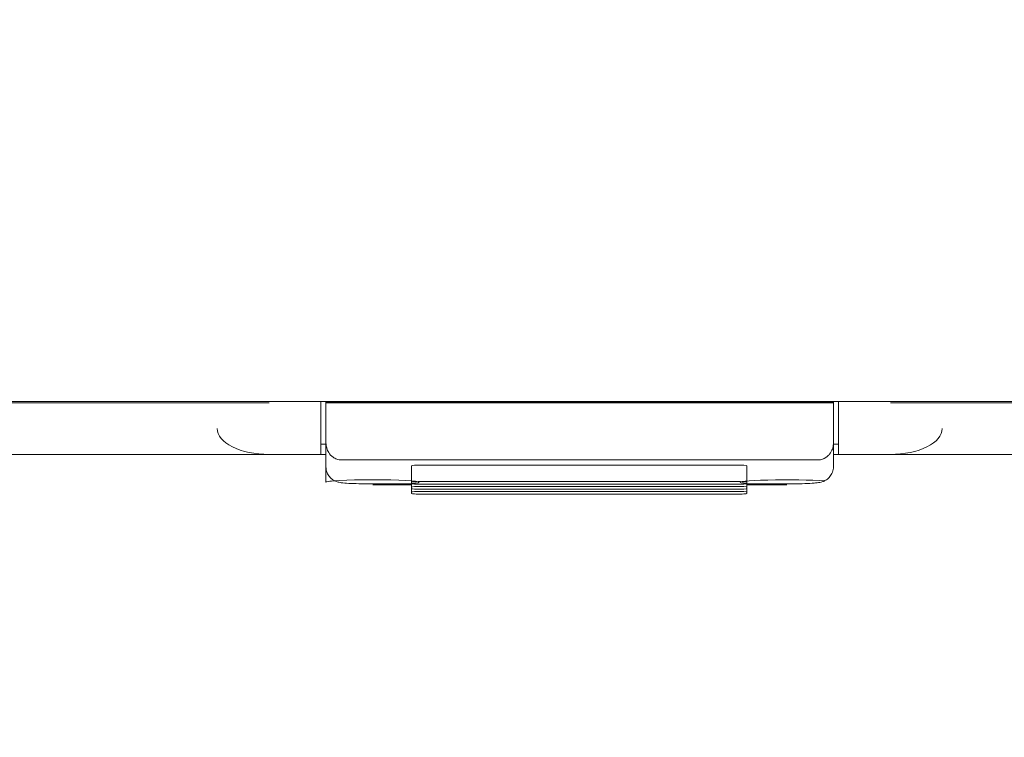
# Model space of a CAD drawing. Header units: millimetres. Extents: x -1114 to 1396, y -630 to 631.
# Tile 289 of 656: x -419 to -400, y 110 to 123. Entities that reach past the tile are written whole.
import ezdxf

# ---------------------------------------------------------------- set-up
doc = ezdxf.new("R2010")
doc.units = ezdxf.units.MM
doc.header["$MEASUREMENT"] = 0

msp = doc.modelspace()

# ---------------------------------------------------------------- linework, layer by layer
at = {"lineweight": 18}
for points, knots in [([(1038.9843, -629.7647), (1038.9843, -629.7647), (-1111.4882, -629.7647), (-1111.4882, -629.7647), (-1111.4882, -629.7647), (-1111.4882, -629.7647), (-1111.4882, 630.7883), (-1111.4882, 630.7883), (-1111.4882, 630.7883), (-1111.4882, 630.7883), (1038.9843, 630.7883), (1038.9843, 630.7883)], [0, 0, 0, 0, 0.3333333, 0.3333333, 0.3333333, 0.3333333, 0.6666667, 0.6666667, 0.6666667, 0.6666667, 1, 1, 1, 1]), ([(-415.0745, 115.5613), (-415.0745, 115.4287), (-414.9692, 115.3016), (-414.7816, 115.2078), (-414.7816, 115.2078), (-414.5941, 115.114), (-414.3397, 115.0613), (-414.0745, 115.0613)], [0, 0, 0, 0, 0.5, 0.5, 0.5, 0.5, 1, 1, 1, 1]), ([(-402.0745, 115.0613), (-401.8093, 115.0613), (-401.5549, 115.114), (-401.3674, 115.2078), (-401.3674, 115.2078), (-401.1799, 115.3016), (-401.0745, 115.4287), (-401.0745, 115.5613)], [0, 0, 0, 0, 0.5, 0.5, 0.5, 0.5, 1, 1, 1, 1]), ([(-412.9745, 115.2867), (-412.9739, 115.2696), (-412.9733, 115.2525), (-412.9711, 115.2354), (-412.9711, 115.2354), (-412.969, 115.219), (-412.9655, 115.2027), (-412.9608, 115.1865), (-412.9608, 115.1865), (-412.9563, 115.1709), (-412.9506, 115.1554), (-412.9437, 115.14), (-412.9437, 115.14), (-412.9369, 115.1252), (-412.929, 115.1105), (-412.9197, 115.0959), (-412.9197, 115.0959), (-412.8998, 115.0647), (-412.8737, 115.0341), (-412.8356, 115.0074), (-412.8356, 115.0074), (-412.8255, 115.0004), (-412.8145, 114.9935), (-412.8024, 114.9873), (-412.8024, 114.9873), (-412.7916, 114.9817), (-412.7799, 114.9765), (-412.7672, 114.9719), (-412.7672, 114.9719), (-412.7531, 114.9668), (-412.7378, 114.9623), (-412.7214, 114.9597), (-412.7214, 114.9597), (-412.7064, 114.9573), (-412.6905, 114.9565), (-412.6745, 114.9557)], [0, 0, 0, 0, 0.1111111, 0.1111111, 0.1111111, 0.1111111, 0.2222222, 0.2222222, 0.2222222, 0.2222222, 0.3333333, 0.3333333, 0.3333333, 0.3333333, 0.4444444, 0.4444444, 0.4444444, 0.4444444, 0.5555556, 0.5555556, 0.5555556, 0.5555556, 0.6666667, 0.6666667, 0.6666667, 0.6666667, 0.7777778, 0.7777778, 0.7777778, 0.7777778, 0.8888889, 0.8888889, 0.8888889, 0.8888889, 1, 1, 1, 1]), ([(-403.4745, 114.9557), (-403.4577, 114.9557), (-403.4414, 114.9572), (-403.4257, 114.9601), (-403.4257, 114.9601), (-403.4099, 114.963), (-403.3955, 114.967), (-403.3821, 114.9718), (-403.3821, 114.9718), (-403.3753, 114.9742), (-403.3688, 114.9768), (-403.3626, 114.9795), (-403.3626, 114.9795), (-403.3565, 114.9823), (-403.3506, 114.9852), (-403.345, 114.9881), (-403.345, 114.9881), (-403.3337, 114.9941), (-403.3234, 115.0005), (-403.3138, 115.0071), (-403.3138, 115.0071), (-403.3043, 115.0138), (-403.2955, 115.0208), (-403.2874, 115.0279), (-403.2874, 115.0279), (-403.2794, 115.035), (-403.272, 115.0422), (-403.2651, 115.0496), (-403.2651, 115.0496), (-403.2514, 115.0643), (-403.2398, 115.0796), (-403.2298, 115.0951), (-403.2298, 115.0951), (-403.2198, 115.1107), (-403.2115, 115.1264), (-403.2046, 115.1422), (-403.2046, 115.1422), (-403.1976, 115.158), (-403.192, 115.1739), (-403.1876, 115.1899), (-403.1876, 115.1899), (-403.1788, 115.2218), (-403.1745, 115.2541), (-403.1745, 115.2867)], [0, 0, 0, 0, 0.0909091, 0.0909091, 0.0909091, 0.0909091, 0.1818182, 0.1818182, 0.1818182, 0.1818182, 0.2727273, 0.2727273, 0.2727273, 0.2727273, 0.3636364, 0.3636364, 0.3636364, 0.3636364, 0.4545455, 0.4545455, 0.4545455, 0.4545455, 0.5454545, 0.5454545, 0.5454545, 0.5454545, 0.6363636, 0.6363636, 0.6363636, 0.6363636, 0.7272727, 0.7272727, 0.7272727, 0.7272727, 0.8181818, 0.8181818, 0.8181818, 0.8181818, 0.9090909, 0.9090909, 0.9090909, 0.9090909, 1, 1, 1, 1]), ([(-412.9745, 114.8239), (-412.9739, 114.7826), (-412.9665, 114.7445), (-412.9516, 114.7085), (-412.9516, 114.7085), (-412.9404, 114.6815), (-412.925, 114.6556), (-412.9064, 114.6328), (-412.9064, 114.6328), (-412.8906, 114.6135), (-412.8726, 114.5963), (-412.8532, 114.5818), (-412.8532, 114.5818), (-412.8363, 114.5691), (-412.8184, 114.5584), (-412.8009, 114.55), (-412.8009, 114.55), (-412.7859, 114.5428), (-412.7712, 114.5373), (-412.7581, 114.5331), (-412.7581, 114.5331), (-412.7452, 114.5289), (-412.7338, 114.5261), (-412.7234, 114.5237), (-412.7234, 114.5237), (-412.7072, 114.5202), (-412.6933, 114.5179), (-412.679, 114.5159), (-412.679, 114.5159), (-412.6372, 114.51), (-412.5916, 114.5063), (-412.5347, 114.5032), (-412.5347, 114.5032), (-412.4789, 114.5001), (-412.4124, 114.4974), (-412.3394, 114.4956), (-412.3394, 114.4956), (-412.2696, 114.4938), (-412.194, 114.4928), (-412.118, 114.4925), (-412.118, 114.4925), (-412.1036, 114.4925), (-412.0891, 114.4925), (-412.0745, 114.4925)], [0, 0, 0, 0, 0.0909091, 0.0909091, 0.0909091, 0.0909091, 0.1818182, 0.1818182, 0.1818182, 0.1818182, 0.2727273, 0.2727273, 0.2727273, 0.2727273, 0.3636364, 0.3636364, 0.3636364, 0.3636364, 0.4545455, 0.4545455, 0.4545455, 0.4545455, 0.5454545, 0.5454545, 0.5454545, 0.5454545, 0.6363636, 0.6363636, 0.6363636, 0.6363636, 0.7272727, 0.7272727, 0.7272727, 0.7272727, 0.8181818, 0.8181818, 0.8181818, 0.8181818, 0.9090909, 0.9090909, 0.9090909, 0.9090909, 1, 1, 1, 1]), ([(-411.1207, 114.8548), (-411.1737, 114.8548), (-411.2246, 114.8537), (-411.2621, 114.8517), (-411.2621, 114.8517), (-411.2996, 114.8498), (-411.3207, 114.8471), (-411.3207, 114.8443)], [0, 0, 0, 0, 0.5, 0.5, 0.5, 0.5, 1, 1, 1, 1]), ([(-404.8459, 114.8443), (-404.8459, 114.8471), (-404.867, 114.8498), (-404.9045, 114.8517), (-404.9045, 114.8517), (-404.942, 114.8537), (-404.9929, 114.8548), (-405.0459, 114.8548)], [0, 0, 0, 0, 0.5, 0.5, 0.5, 0.5, 1, 1, 1, 1]), ([(-404.0745, 114.4925), (-404.029, 114.4925), (-403.985, 114.4927), (-403.9416, 114.4932), (-403.9416, 114.4932), (-403.8653, 114.4941), (-403.7912, 114.4957), (-403.7249, 114.4981), (-403.7249, 114.4981), (-403.6559, 114.5007), (-403.5955, 114.5041), (-403.5474, 114.5077), (-403.5474, 114.5077), (-403.5069, 114.5107), (-403.4752, 114.5139), (-403.4365, 114.5215), (-403.4365, 114.5215), (-403.42, 114.5247), (-403.4022, 114.5288), (-403.3808, 114.5365), (-403.3808, 114.5365), (-403.3633, 114.5428), (-403.3434, 114.5515), (-403.324, 114.5629), (-403.324, 114.5629), (-403.3009, 114.5765), (-403.2787, 114.5939), (-403.2592, 114.6142), (-403.2592, 114.6142), (-403.2367, 114.6375), (-403.2178, 114.6646), (-403.2038, 114.6943), (-403.2038, 114.6943), (-403.1883, 114.7268), (-403.1787, 114.7624), (-403.1756, 114.7982), (-403.1756, 114.7982), (-403.1749, 114.8067), (-403.1745, 114.8152), (-403.1745, 114.8239)], [0, 0, 0, 0, 0.1, 0.1, 0.1, 0.1, 0.2, 0.2, 0.2, 0.2, 0.3, 0.3, 0.3, 0.3, 0.4, 0.4, 0.4, 0.4, 0.5, 0.5, 0.5, 0.5, 0.6, 0.6, 0.6, 0.6, 0.7, 0.7, 0.7, 0.7, 0.8, 0.8, 0.8, 0.8, 0.9, 0.9, 0.9, 0.9, 1, 1, 1, 1]), ([(-412.0715, 114.4772), (-411.5755, 114.4773), (-411.1744, 114.4983), (-411.1745, 114.5243), (-411.1745, 114.5243), (-411.1746, 114.5502), (-411.5759, 114.5713), (-412.0718, 114.5714), (-412.0718, 114.5714), (-412.5678, 114.5715), (-412.9714, 114.5505), (-412.9745, 114.5246)], [0, 0, 0, 0, 0.3333333, 0.3333333, 0.3333333, 0.3333333, 0.6666667, 0.6666667, 0.6666667, 0.6666667, 1, 1, 1, 1]), ([(-411.1207, 114.5366), (-411.1737, 114.5366), (-411.2246, 114.5355), (-411.2621, 114.5336), (-411.2621, 114.5336), (-411.2996, 114.5316), (-411.3207, 114.529), (-411.3207, 114.5262)], [0, 0, 0, 0, 0.5, 0.5, 0.5, 0.5, 1, 1, 1, 1]), ([(-411.3207, 114.4948), (-411.3207, 114.492), (-411.2996, 114.4893), (-411.2621, 114.4874), (-411.2621, 114.4874), (-411.2246, 114.4854), (-411.1737, 114.4843), (-411.1207, 114.4843)], [0, 0, 0, 0, 0.5, 0.5, 0.5, 0.5, 1, 1, 1, 1]), ([(-404.8459, 114.5262), (-404.8459, 114.529), (-404.867, 114.5316), (-404.9045, 114.5336), (-404.9045, 114.5336), (-404.942, 114.5355), (-404.9929, 114.5366), (-405.0459, 114.5366)], [0, 0, 0, 0, 0.5, 0.5, 0.5, 0.5, 1, 1, 1, 1]), ([(-405.0459, 114.4843), (-404.9929, 114.4843), (-404.942, 114.4854), (-404.9045, 114.4874), (-404.9045, 114.4874), (-404.867, 114.4893), (-404.8459, 114.492), (-404.8459, 114.4948)], [0, 0, 0, 0, 0.5, 0.5, 0.5, 0.5, 1, 1, 1, 1]), ([(-403.3482, 114.5521), (-403.5992, 114.57), (-404.0558, 114.5764), (-404.4434, 114.5672), (-404.4434, 114.5672), (-404.831, 114.5581), (-405.044, 114.5361), (-404.9542, 114.5143), (-404.9542, 114.5143), (-404.8644, 114.4926), (-404.4964, 114.4771), (-404.0715, 114.4772)], [0, 0, 0, 0, 0.3333333, 0.3333333, 0.3333333, 0.3333333, 0.6666667, 0.6666667, 0.6666667, 0.6666667, 1, 1, 1, 1]), ([(-411.1207, 114.442), (-411.1737, 114.442), (-411.2246, 114.4408), (-411.2621, 114.4389), (-411.2621, 114.4389), (-411.2996, 114.4369), (-411.3207, 114.4343), (-411.3207, 114.4315)], [0, 0, 0, 0, 0.5, 0.5, 0.5, 0.5, 1, 1, 1, 1]), ([(-411.3207, 114.4001), (-411.3207, 114.3973), (-411.2996, 114.3946), (-411.2621, 114.3927), (-411.2621, 114.3927), (-411.2246, 114.3907), (-411.1737, 114.3896), (-411.1207, 114.3896)], [0, 0, 0, 0, 0.5, 0.5, 0.5, 0.5, 1, 1, 1, 1]), ([(-411.1207, 114.3473), (-411.1737, 114.3473), (-411.2246, 114.3462), (-411.2621, 114.3442), (-411.2621, 114.3442), (-411.2996, 114.3422), (-411.3207, 114.3396), (-411.3207, 114.3368)], [0, 0, 0, 0, 0.5, 0.5, 0.5, 0.5, 1, 1, 1, 1]), ([(-411.3207, 114.3054), (-411.3207, 114.3026), (-411.2996, 114.2999), (-411.2621, 114.298), (-411.2621, 114.298), (-411.2246, 114.296), (-411.1737, 114.2949), (-411.1207, 114.2949)], [0, 0, 0, 0, 0.5, 0.5, 0.5, 0.5, 1, 1, 1, 1]), ([(-404.8459, 114.4315), (-404.8459, 114.4343), (-404.867, 114.4369), (-404.9045, 114.4389), (-404.9045, 114.4389), (-404.942, 114.4408), (-404.9929, 114.442), (-405.0459, 114.442)], [0, 0, 0, 0, 0.5, 0.5, 0.5, 0.5, 1, 1, 1, 1]), ([(-405.0459, 114.3896), (-404.9929, 114.3896), (-404.942, 114.3907), (-404.9045, 114.3927), (-404.9045, 114.3927), (-404.867, 114.3946), (-404.8459, 114.3973), (-404.8459, 114.4001)], [0, 0, 0, 0, 0.5, 0.5, 0.5, 0.5, 1, 1, 1, 1]), ([(-404.8459, 114.3368), (-404.8459, 114.3396), (-404.867, 114.3422), (-404.9045, 114.3442), (-404.9045, 114.3442), (-404.942, 114.3462), (-404.9929, 114.3473), (-405.0459, 114.3473)], [0, 0, 0, 0, 0.5, 0.5, 0.5, 0.5, 1, 1, 1, 1]), ([(-405.0459, 114.2949), (-404.9929, 114.2949), (-404.942, 114.296), (-404.9045, 114.298), (-404.9045, 114.298), (-404.867, 114.2999), (-404.8459, 114.3026), (-404.8459, 114.3054)], [0, 0, 0, 0, 0.5, 0.5, 0.5, 0.5, 1, 1, 1, 1])]:
    msp.add_open_spline(points, degree=3, knots=knots, dxfattribs=at)
for points in [[(-379.9717, 116.083), (-379.9717, 116.083), (-436.1773, 116.083), (-436.1773, 116.083)], [(-379.9717, 116.083), (-379.9717, 116.083), (-436.1773, 116.083), (-436.1773, 116.083)], [(-433.2773, 116.0613), (-433.2773, 116.0613), (-414.0745, 116.0613), (-414.0745, 116.0613)], [(-413.0745, 115.5642), (-413.0745, 115.5642), (-413.0745, 116.083), (-413.0745, 116.083)], [(-413.0745, 116.083), (-413.0745, 116.083), (-413.0745, 115.5613), (-413.0745, 115.5613)], [(-412.9745, 116.0805), (-412.9745, 116.0805), (-412.9745, 116.083), (-412.9745, 116.083)], [(-412.9745, 116.0805), (-412.9745, 116.0805), (-412.9745, 116.0589), (-412.9745, 116.0589)], [(-403.1745, 116.0805), (-403.1745, 116.0805), (-412.9745, 116.0805), (-412.9745, 116.0805)], [(-412.9745, 116.0589), (-412.9745, 115.8015), (-412.9745, 115.5441), (-412.9745, 115.2867)], [(-403.1745, 116.0588), (-406.4412, 116.0588), (-409.7078, 116.0588), (-412.9745, 116.0589)], [(-403.1745, 116.083), (-403.1745, 116.083), (-403.1745, 116.0805), (-403.1745, 116.0805)], [(-403.1745, 116.0805), (-403.1745, 116.0805), (-403.1745, 116.0588), (-403.1745, 116.0588)], [(-403.1745, 115.2867), (-403.1745, 115.544), (-403.1745, 115.8014), (-403.1745, 116.0588)], [(-403.0745, 116.083), (-403.0745, 116.083), (-403.0745, 115.5642), (-403.0745, 115.5642)], [(-403.0745, 115.5613), (-403.0745, 115.5613), (-403.0745, 116.083), (-403.0745, 116.083)], [(-402.0745, 116.0613), (-402.0745, 116.0613), (-384.8838, 116.0613), (-384.8838, 116.0613)], [(-413.0745, 115.5613), (-413.0745, 115.5613), (-413.0745, 115.0613), (-413.0745, 115.0613)], [(-403.0745, 115.0613), (-403.0745, 115.0613), (-403.0745, 115.5613), (-403.0745, 115.5613)], [(-412.9745, 115.2613), (-412.9745, 115.2613), (-413.0745, 115.2613), (-413.0745, 115.2613)], [(-412.9745, 114.8239), (-412.9745, 114.8239), (-412.9745, 115.2867), (-412.9745, 115.2867)], [(-412.9745, 114.5246), (-412.9745, 114.5246), (-412.9745, 115.2845), (-412.9745, 115.2845)], [(-403.1745, 115.2867), (-403.1745, 115.2867), (-403.1745, 114.8239), (-403.1745, 114.8239)], [(-403.1745, 115.2827), (-403.1745, 115.2827), (-403.1745, 114.8239), (-403.1745, 114.8239)], [(-403.0745, 115.2613), (-403.0745, 115.2613), (-403.1745, 115.2613), (-403.1745, 115.2613)], [(-435.2773, 115.0613), (-435.2773, 115.0613), (-413.0745, 115.0613), (-413.0745, 115.0613)], [(-412.9745, 115.0613), (-412.9745, 115.0613), (-413.0745, 115.0613), (-413.0745, 115.0613)], [(-403.0745, 115.0613), (-403.0745, 115.0613), (-403.1745, 115.0613), (-403.1745, 115.0613)], [(-403.0745, 115.0613), (-403.0745, 115.0613), (-384.296, 115.0613), (-384.296, 115.0613)], [(-403.4745, 114.9557), (-403.4745, 114.9557), (-412.6745, 114.9557), (-412.6745, 114.9557)], [(-411.3207, 114.6854), (-411.3207, 114.6854), (-411.3207, 114.8445), (-411.3207, 114.8445)], [(-411.3207, 114.5262), (-411.3207, 114.5262), (-411.3207, 114.8443), (-411.3207, 114.8443)], [(-411.3207, 114.5263), (-411.3207, 114.5263), (-411.3207, 114.6854), (-411.3207, 114.6854)], [(-411.1207, 114.8548), (-411.1207, 114.8548), (-405.0459, 114.8548), (-405.0459, 114.8548)], [(-404.8459, 114.5262), (-404.8459, 114.5262), (-404.8459, 114.8443), (-404.8459, 114.8443)], [(-412.7877, 114.553), (-412.9077, 114.5448), (-412.9733, 114.5349), (-412.9745, 114.5246)], [(-412.0745, 114.4929), (-412.0745, 114.4929), (-412.0745, 114.4925), (-412.0745, 114.4925)], [(-412.0745, 114.4925), (-412.0745, 114.4925), (-411.3206, 114.4925), (-411.3206, 114.4925)], [(-411.3207, 114.5262), (-411.3207, 114.5262), (-411.3207, 114.4948), (-411.3207, 114.4948)], [(-411.3207, 114.4316), (-411.3207, 114.4316), (-411.3207, 114.4948), (-411.3207, 114.4948)], [(-411.3207, 114.4315), (-411.3207, 114.4315), (-411.3207, 114.4948), (-411.3207, 114.4948)], [(-405.0459, 114.5366), (-405.0459, 114.5366), (-411.1207, 114.5366), (-411.1207, 114.5366)], [(-411.1207, 114.4843), (-411.1207, 114.4843), (-405.0459, 114.4843), (-405.0459, 114.4843)], [(-404.846, 114.4925), (-404.846, 114.4925), (-404.0745, 114.4925), (-404.0745, 114.4925)], [(-404.8459, 114.4948), (-404.8459, 114.4948), (-404.8459, 114.5262), (-404.8459, 114.5262)], [(-404.8459, 114.4315), (-404.8459, 114.4315), (-404.8459, 114.4948), (-404.8459, 114.4948)], [(-404.0745, 114.4929), (-404.0745, 114.4929), (-404.0745, 114.4925), (-404.0745, 114.4925)], [(-411.3176, 114.4772), (-411.3176, 114.4772), (-412.0714, 114.4772), (-412.0714, 114.4772)], [(-411.3207, 114.4315), (-411.3207, 114.4315), (-411.3207, 114.4001), (-411.3207, 114.4001)], [(-411.3207, 114.3369), (-411.3207, 114.3369), (-411.3207, 114.4001), (-411.3207, 114.4001)], [(-411.3207, 114.3368), (-411.3207, 114.3368), (-411.3207, 114.4001), (-411.3207, 114.4001)], [(-411.3207, 114.3368), (-411.3207, 114.3368), (-411.3207, 114.3054), (-411.3207, 114.3054)], [(-405.0459, 114.442), (-405.0459, 114.442), (-411.1207, 114.442), (-411.1207, 114.442)], [(-411.1207, 114.3896), (-411.1207, 114.3896), (-405.0459, 114.3896), (-405.0459, 114.3896)], [(-405.0459, 114.3473), (-405.0459, 114.3473), (-411.1207, 114.3473), (-411.1207, 114.3473)], [(-411.1207, 114.2949), (-411.1207, 114.2949), (-405.0459, 114.2949), (-405.0459, 114.2949)], [(-404.8459, 114.4001), (-404.8459, 114.4001), (-404.8459, 114.4315), (-404.8459, 114.4315)], [(-404.8459, 114.3368), (-404.8459, 114.3368), (-404.8459, 114.4001), (-404.8459, 114.4001)], [(-404.8459, 114.3054), (-404.8459, 114.3054), (-404.8459, 114.3368), (-404.8459, 114.3368)], [(-404.0714, 114.4772), (-404.0714, 114.4772), (-404.8429, 114.4772), (-404.8429, 114.4772)]]:
    msp.add_open_spline(points, degree=3, dxfattribs=at)

doc.saveas('drawing.dxf')
